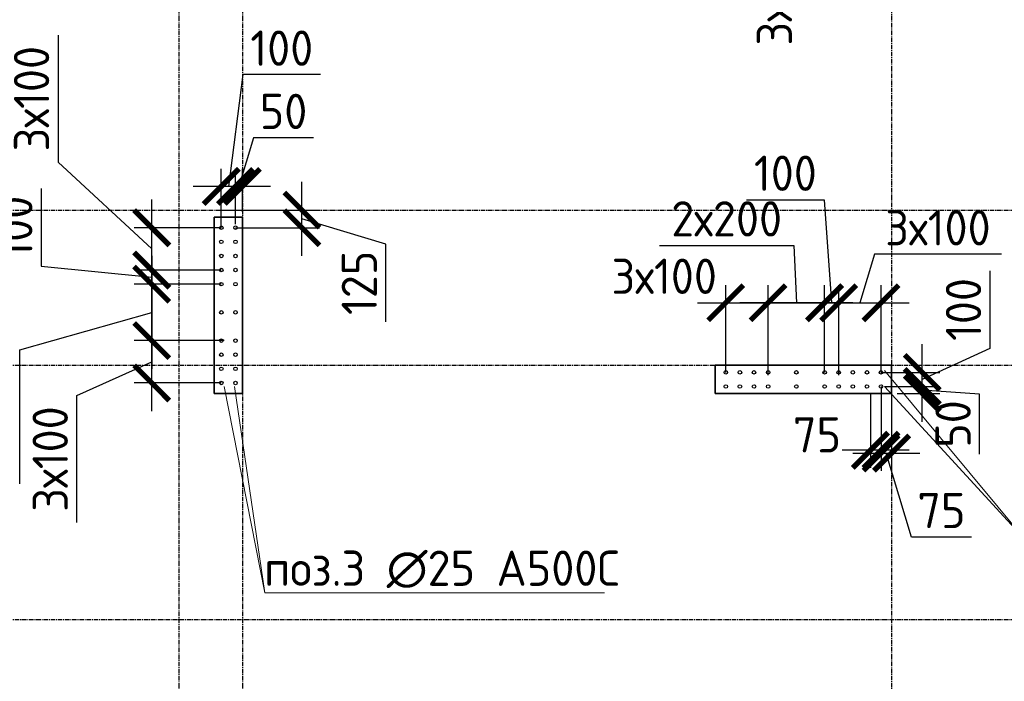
# Model space of a CAD drawing. Header units: millimetres. Extents: x -93479 to 1057970, y -66333 to 172656.
# Tile 441 of 473: x 985181 to 992158, y 43223 to 47910. Entities that reach past the tile are written whole.
import ezdxf

# ---------------------------------------------------------------- set-up
doc = ezdxf.new("R2010")
doc.units = ezdxf.units.MM
doc.linetypes.add('______5', pattern=[1100, 800, -100, 100, -100])
doc.linetypes.add('осевая', pattern=[50.8, 31.75, -6.35, 6.35, -6.35])
for name, color, linetype, lineweight in [('1 Стены', 3, 'Continuous', 30), ('Оси', 40, '______5', 18), ('подоснова', 151, 'Continuous', 5), ('РАЗМЕРЫ', 7, 'Continuous', 9)]:
    doc.layers.add(name, color=color, linetype=linetype, lineweight=lineweight)
doc.layers.add('Колонна_ бетон', color=7, linetype='Continuous', lineweight=50, true_color=0xb4b496)
doc.styles.add('GOST-2.304_Type-B', font='GOST_Common.ttf')
doc.dimstyles.new('СПДС', dxfattribs={"dimscale": 100, "dimtxt": 2.5, "dimasz": 2.5, "dimexe": 1.25, "dimexo": 0, "dimtad": 1, "dimdec": 0, "dimtxsty": 'GOST-2.304_Type-B', "dimblk": 'ARCHTICK', "dimcen": 2.5, "dimdle": 2, "dimadec": 0, "dimazin": 2, "dimtfac": 0.75, "dimtdec": 0, "dimtmove": 1, "dimatfit": 3, "dimfxl": 1, "dimtolj": 1, "dimarcsym": 1})

# ---------------------------------------------------------------- blocks, each defined once
blk = doc.blocks.new('_ArchTick')
at = {"color": 0, "linetype": 'ByBlock', "const_width": 0.15}
blk.add_lwpolyline([(-0.5, -0.5), (0.5, 0.5)], dxfattribs=at)
blk = doc.blocks.new('*D1042')
at = {"layer": 'DEFPOINTS', "color": 0, "ltscale": 100, "transparency": 16777216}
for p in [(986116.2, 45636.3), (986609.2, 45636.3), (986609.2, 45336.3)]:
    blk.add_point(p, dxfattribs=at)
at = {"layer": 'РАЗМЕРЫ', "color": 0, "lineweight": -2, "transparency": 16777216}
for p, q in [((986116.2, 45136.3), (986116.2, 45836.3)), ((986609.2, 45636.3), (985991.2, 45636.3)), ((985584.9, 45248.2), (986116.2, 45486.3)), ((986609.2, 45336.3), (985991.2, 45336.3)), ((985584.9, 44347.4), (985584.9, 45248.2))]:
    blk.add_line(p, q, dxfattribs=at)
at = {"layer": 'РАЗМЕРЫ', "color": 0, "lineweight": -2, "ltscale": 100, "transparency": 16777216, "xscale": 250, "yscale": 250, "zscale": 250}
for p, rotation in [((986116.2, 45636.3), 90), ((986116.2, 45336.3), 270)]:
    blk.add_blockref('_ArchTick', p, dxfattribs=dict(at, rotation=rotation))
at = {"layer": 'РАЗМЕРЫ', "color": 0, "ltscale": 100, "transparency": 16777216, "insert": (985397.3, 44797.8), "char_height": 250, "attachment_point": 5, "rotation": 90, "style": 'GOST-2.304_Type-B'}
blk.add_mtext('\\A1;3х100', dxfattribs=at)
blk = doc.blocks.new('*D1043')
at = {"layer": 'DEFPOINTS', "color": 0, "ltscale": 100, "transparency": 16777216}
for p in [(986116.2, 46436.3), (986609.2, 46436.3), (986609.2, 46136.3)]:
    blk.add_point(p, dxfattribs=at)
at = {"layer": 'РАЗМЕРЫ', "color": 0, "lineweight": -2, "transparency": 16777216}
for p, q in [((985452.4, 47800.7), (985452.4, 46899.9)), ((985452.4, 46899.9), (986116.2, 46286.3)), ((986116.2, 45936.3), (986116.2, 46636.3)), ((986609.2, 46436.3), (985991.2, 46436.3)), ((986609.2, 46136.3), (985991.2, 46136.3))]:
    blk.add_line(p, q, dxfattribs=at)
at = {"layer": 'РАЗМЕРЫ', "color": 0, "lineweight": -2, "ltscale": 100, "transparency": 16777216, "xscale": 250, "yscale": 250, "zscale": 250}
for p, rotation in [((986116.2, 46436.3), 90), ((986116.2, 46136.3), 270)]:
    blk.add_blockref('_ArchTick', p, dxfattribs=dict(at, rotation=rotation))
at = {"layer": 'РАЗМЕРЫ', "color": 0, "ltscale": 100, "transparency": 16777216, "insert": (985264.8, 47350.3), "char_height": 250, "attachment_point": 5, "rotation": 90, "style": 'GOST-2.304_Type-B'}
blk.add_mtext('\\A1;3х100', dxfattribs=at)
blk = doc.blocks.new('*D1044')
at = {"layer": 'DEFPOINTS', "color": 0, "ltscale": 100, "transparency": 16777216}
for p in [(986609.2, 46036.3), (986116.2, 45636.3), (986629.2, 45636.3)]:
    blk.add_point(p, dxfattribs=at)
at = {"layer": 'РАЗМЕРЫ', "color": 0, "lineweight": -2, "transparency": 16777216}
for p, q in [((986116.2, 46236.3), (986116.2, 45436.3)), ((986609.2, 46036.3), (985991.2, 46036.3)), ((985182.1, 45572.1), (986116.2, 45836.3)), ((986629.2, 45636.3), (985991.2, 45636.3)), ((985182.1, 44621.3), (985182.1, 45572.1))]:
    blk.add_line(p, q, dxfattribs=at)
at = {"layer": 'РАЗМЕРЫ', "color": 0, "lineweight": -2, "ltscale": 100, "transparency": 16777216, "xscale": 250, "yscale": 250, "zscale": 250}
for p, rotation in [((986116.2, 46036.3), 90), ((986116.2, 45636.3), 270)]:
    blk.add_blockref('_ArchTick', p, dxfattribs=dict(at, rotation=rotation))
at = {"layer": 'РАЗМЕРЫ', "color": 0, "ltscale": 100, "transparency": 16777216, "insert": (984994.5, 45096.7), "char_height": 250, "attachment_point": 5, "rotation": 90, "style": 'GOST-2.304_Type-B'}
blk.add_mtext('\\A1;2х200', dxfattribs=at)
blk = doc.blocks.new('*D1041')
at = {"layer": 'DEFPOINTS', "color": 0, "ltscale": 100, "transparency": 16777216}
for p in [(986116.2, 46136.3), (986497.9, 46136.3), (986513.5, 46036.3)]:
    blk.add_point(p, dxfattribs=at)
at = {"layer": 'РАЗМЕРЫ', "color": 0, "lineweight": -2, "transparency": 16777216}
for p, q in [((985333.3, 46714.9), (985333.3, 46164.4)), ((986116.2, 45836.3), (986116.2, 46336.3)), ((985333.3, 46164.4), (986116.2, 46086.3)), ((986497.9, 46136.3), (985991.2, 46136.3)), ((986513.5, 46036.3), (985991.2, 46036.3))]:
    blk.add_line(p, q, dxfattribs=at)
at = {"layer": 'РАЗМЕРЫ', "color": 0, "lineweight": -2, "ltscale": 100, "transparency": 16777216, "xscale": 250, "yscale": 250, "zscale": 250}
for p, rotation in [((986116.2, 46136.3), 270), ((986116.2, 46036.3), 90)]:
    blk.add_blockref('_ArchTick', p, dxfattribs=dict(at, rotation=rotation))
at = {"layer": 'РАЗМЕРЫ', "color": 0, "ltscale": 100, "transparency": 16777216, "insert": (985145.6, 46439.6), "char_height": 250, "attachment_point": 5, "rotation": 90, "style": 'GOST-2.304_Type-B'}
blk.add_mtext('\\A1;100', dxfattribs=at)
blk = doc.blocks.new('*D1045')
at = {"layer": 'DEFPOINTS', "color": 0, "ltscale": 100, "transparency": 16777216}
for p in [(986590.9, 46561.4), (987180.7, 46561.4), (986709.5, 46436.3)]:
    blk.add_point(p, dxfattribs=at)
at = {"layer": 'РАЗМЕРЫ', "color": 0, "lineweight": -2, "transparency": 16777216}
for p, q in [((987180.7, 46236.3), (987180.7, 46761.4)), ((986590.9, 46561.4), (987305.7, 46561.4)), ((987774.8, 46320.6), (987180.7, 46498.9)), ((986709.5, 46436.3), (987305.7, 46436.3)), ((987774.8, 45770.2), (987774.8, 46320.6))]:
    blk.add_line(p, q, dxfattribs=at)
at = {"layer": 'РАЗМЕРЫ', "color": 0, "lineweight": -2, "ltscale": 100, "transparency": 16777216, "xscale": 250, "yscale": 250, "zscale": 250}
for p, rotation in [((987180.7, 46561.4), 90), ((987180.7, 46436.3), 270)]:
    blk.add_blockref('_ArchTick', p, dxfattribs=dict(at, rotation=rotation))
at = {"layer": 'РАЗМЕРЫ', "color": 0, "ltscale": 100, "transparency": 16777216, "insert": (987587.2, 46045.4), "char_height": 250, "attachment_point": 5, "rotation": 90, "style": 'GOST-2.304_Type-B'}
blk.add_mtext('\\A1;125', dxfattribs=at)
blk = doc.blocks.new('*D1046')
at = {"layer": 'DEFPOINTS', "color": 0, "ltscale": 100, "transparency": 16777216}
for p in [(986709.5, 46728.6), (986759, 46549.6), (986709.5, 46461.3)]:
    blk.add_point(p, dxfattribs=at)
at = {"layer": 'РАЗМЕРЫ', "color": 0, "lineweight": -2, "transparency": 16777216}
for p, q in [((986837.5, 47072.4), (986734.3, 46728.6)), ((987262.8, 47072.4), (986837.5, 47072.4)), ((986709.5, 46461.3), (986709.5, 46853.6)), ((986759, 46549.6), (986759, 46853.6)), ((986959, 46728.6), (986509.5, 46728.6))]:
    blk.add_line(p, q, dxfattribs=at)
at = {"layer": 'РАЗМЕРЫ', "color": 0, "lineweight": -2, "ltscale": 100, "transparency": 16777216, "xscale": 250, "yscale": 250, "zscale": 250}
blk.add_blockref('_ArchTick', (986709.5, 46728.6), dxfattribs=at)
at = {"layer": 'РАЗМЕРЫ', "color": 0, "lineweight": -2, "ltscale": 100, "transparency": 16777216, "xscale": 250, "yscale": 250, "zscale": 250, "rotation": 180}
blk.add_blockref('_ArchTick', (986759, 46728.6), dxfattribs=at)
at = {"layer": 'РАЗМЕРЫ', "color": 0, "ltscale": 100, "transparency": 16777216, "insert": (987050.1, 47260.1), "char_height": 250, "attachment_point": 5, "style": 'GOST-2.304_Type-B'}
blk.add_mtext('\\A1;50', dxfattribs=at)
blk = doc.blocks.new('*D1058')
at = {"layer": 'DEFPOINTS', "color": 0, "ltscale": 100, "transparency": 16777216}
for p in [(990716.3, 48836.4), (991209.4, 48836.4), (991209.4, 48536.4)]:
    blk.add_point(p, dxfattribs=at)
at = {"layer": 'РАЗМЕРЫ', "color": 0, "lineweight": -2, "transparency": 16777216}
for p, q in [((990716.3, 48336.4), (990716.3, 49036.4)), ((991209.4, 48836.4), (990591.3, 48836.4)), ((991209.4, 48536.4), (990591.3, 48536.4))]:
    blk.add_line(p, q, dxfattribs=at)
at = {"layer": 'РАЗМЕРЫ', "color": 0, "lineweight": -2, "ltscale": 100, "transparency": 16777216, "xscale": 250, "yscale": 250, "zscale": 250}
for p, rotation in [((990716.3, 48836.4), 90), ((990716.3, 48536.4), 270)]:
    blk.add_blockref('_ArchTick', p, dxfattribs=dict(at, rotation=rotation))
at = {"layer": 'РАЗМЕРЫ', "color": 0, "ltscale": 100, "transparency": 16777216, "insert": (990528.7, 48100.3), "char_height": 250, "attachment_point": 5, "rotation": 90, "style": 'GOST-2.304_Type-B'}
blk.add_mtext('\\A1;3х100', dxfattribs=at)
blk = doc.blocks.new('*D1066')
at = {"layer": 'DEFPOINTS', "color": 0, "ltscale": 100, "transparency": 16777216}
for p in [(990484.2, 45904.4), (990184.2, 45411.4), (990484.2, 45411.4)]:
    blk.add_point(p, dxfattribs=at)
at = {"layer": 'РАЗМЕРЫ', "color": 0, "lineweight": -2, "transparency": 16777216}
for p, q in [((990184.2, 45411.4), (990184.2, 46029.4)), ((990484.2, 45411.4), (990484.2, 46029.4)), ((989984.2, 45904.4), (990684.2, 45904.4))]:
    blk.add_line(p, q, dxfattribs=at)
at = {"layer": 'РАЗМЕРЫ', "color": 0, "lineweight": -2, "ltscale": 100, "transparency": 16777216, "xscale": 250, "yscale": 250, "zscale": 250, "rotation": 180}
blk.add_blockref('_ArchTick', (990184.2, 45904.4), dxfattribs=at)
at = {"layer": 'РАЗМЕРЫ', "color": 0, "lineweight": -2, "ltscale": 100, "transparency": 16777216, "xscale": 250, "yscale": 250, "zscale": 250}
blk.add_blockref('_ArchTick', (990484.2, 45904.4), dxfattribs=at)
at = {"layer": 'РАЗМЕРЫ', "color": 0, "ltscale": 100, "transparency": 16777216, "insert": (989748.1, 46092), "char_height": 250, "attachment_point": 5, "style": 'GOST-2.304_Type-B'}
blk.add_mtext('\\A1;3х100', dxfattribs=at)
blk = doc.blocks.new('*D1067')
at = {"layer": 'DEFPOINTS', "color": 0, "ltscale": 100, "transparency": 16777216}
for p in [(991284.2, 45904.4), (990984.2, 45411.4), (991284.2, 45411.4)]:
    blk.add_point(p, dxfattribs=at)
at = {"layer": 'РАЗМЕРЫ', "color": 0, "lineweight": -2, "transparency": 16777216}
for p, q in [((991237.3, 46248.3), (991134.2, 45904.4)), ((992138.1, 46248.3), (991237.3, 46248.3)), ((990984.2, 45411.4), (990984.2, 46029.4)), ((991284.2, 45411.4), (991284.2, 46029.4)), ((990784.2, 45904.4), (991484.2, 45904.4))]:
    blk.add_line(p, q, dxfattribs=at)
at = {"layer": 'РАЗМЕРЫ', "color": 0, "lineweight": -2, "ltscale": 100, "transparency": 16777216, "xscale": 250, "yscale": 250, "zscale": 250, "rotation": 180}
blk.add_blockref('_ArchTick', (990984.2, 45904.4), dxfattribs=at)
at = {"layer": 'РАЗМЕРЫ', "color": 0, "lineweight": -2, "ltscale": 100, "transparency": 16777216, "xscale": 250, "yscale": 250, "zscale": 250}
blk.add_blockref('_ArchTick', (991284.2, 45904.4), dxfattribs=at)
at = {"layer": 'РАЗМЕРЫ', "color": 0, "ltscale": 100, "transparency": 16777216, "insert": (991687.7, 46435.9), "char_height": 250, "attachment_point": 5, "style": 'GOST-2.304_Type-B'}
blk.add_mtext('\\A1;3х100', dxfattribs=at)
blk = doc.blocks.new('*D1068')
at = {"layer": 'DEFPOINTS', "color": 0, "ltscale": 100, "transparency": 16777216}
for p in [(990484.2, 45904.4), (990484.2, 45391.4), (990884.2, 45411.4)]:
    blk.add_point(p, dxfattribs=at)
at = {"layer": 'РАЗМЕРЫ', "color": 0, "lineweight": -2, "transparency": 16777216}
for p, q in [((989714.8, 46311.3), (990665.6, 46311.3)), ((990665.6, 46311.3), (990684.2, 45904.4)), ((990484.2, 45391.4), (990484.2, 46029.4)), ((990884.2, 45411.4), (990884.2, 46029.4)), ((991084.2, 45904.4), (990284.2, 45904.4))]:
    blk.add_line(p, q, dxfattribs=at)
at = {"layer": 'РАЗМЕРЫ', "color": 0, "lineweight": -2, "ltscale": 100, "transparency": 16777216, "xscale": 250, "yscale": 250, "zscale": 250, "rotation": 180}
blk.add_blockref('_ArchTick', (990484.2, 45904.4), dxfattribs=at)
at = {"layer": 'РАЗМЕРЫ', "color": 0, "lineweight": -2, "ltscale": 100, "transparency": 16777216, "xscale": 250, "yscale": 250, "zscale": 250}
blk.add_blockref('_ArchTick', (990884.2, 45904.4), dxfattribs=at)
at = {"layer": 'РАЗМЕРЫ', "color": 0, "ltscale": 100, "transparency": 16777216, "insert": (990190.2, 46498.9), "char_height": 250, "attachment_point": 5, "style": 'GOST-2.304_Type-B'}
blk.add_mtext('\\A1;2х200', dxfattribs=at)
blk = doc.blocks.new('*D1064')
at = {"layer": 'DEFPOINTS', "color": 0, "ltscale": 100, "transparency": 16777216}
for p in [(990984.2, 45904.4), (990884.2, 45448.4), (990984.2, 45391.4)]:
    blk.add_point(p, dxfattribs=at)
at = {"layer": 'РАЗМЕРЫ', "color": 0, "lineweight": -2, "transparency": 16777216}
for p, q in [((990331.2, 46634.5), (990881.6, 46634.5)), ((990881.6, 46634.5), (990934.2, 45904.4)), ((990884.2, 45448.4), (990884.2, 46029.4)), ((990984.2, 45391.4), (990984.2, 46029.4)), ((990684.2, 45904.4), (991184.2, 45904.4))]:
    blk.add_line(p, q, dxfattribs=at)
at = {"layer": 'РАЗМЕРЫ', "color": 0, "lineweight": -2, "ltscale": 100, "transparency": 16777216, "xscale": 250, "yscale": 250, "zscale": 250}
blk.add_blockref('_ArchTick', (990884.2, 45904.4), dxfattribs=at)
at = {"layer": 'РАЗМЕРЫ', "color": 0, "lineweight": -2, "ltscale": 100, "transparency": 16777216, "xscale": 250, "yscale": 250, "zscale": 250, "rotation": 180}
blk.add_blockref('_ArchTick', (990984.2, 45904.4), dxfattribs=at)
at = {"layer": 'РАЗМЕРЫ', "color": 0, "ltscale": 100, "transparency": 16777216, "insert": (990606.4, 46822.1), "char_height": 250, "attachment_point": 5, "style": 'GOST-2.304_Type-B'}
blk.add_mtext('\\A1;100', dxfattribs=at)
blk = doc.blocks.new('*D1069')
at = {"layer": 'DEFPOINTS', "color": 0, "ltscale": 100, "transparency": 16777216}
for p in [(991284.2, 45311), (991359.2, 45311), (991359.2, 44839.9)]:
    blk.add_point(p, dxfattribs=at)
at = {"layer": 'РАЗМЕРЫ', "color": 0, "lineweight": -2, "transparency": 16777216}
for p, q in [((991284.2, 45311), (991284.2, 44714.9)), ((991359.2, 45311), (991359.2, 44714.9)), ((991084.2, 44839.9), (991559.2, 44839.9)), ((991500.1, 44245), (991321.7, 44839.9)), ((991924.4, 44245), (991500.1, 44245))]:
    blk.add_line(p, q, dxfattribs=at)
at = {"layer": 'РАЗМЕРЫ', "color": 0, "lineweight": -2, "ltscale": 100, "transparency": 16777216, "xscale": 250, "yscale": 250, "zscale": 250}
blk.add_blockref('_ArchTick', (991284.2, 44839.9), dxfattribs=at)
at = {"layer": 'РАЗМЕРЫ', "color": 0, "lineweight": -2, "ltscale": 100, "transparency": 16777216, "xscale": 250, "yscale": 250, "zscale": 250, "rotation": 180}
blk.add_blockref('_ArchTick', (991359.2, 44839.9), dxfattribs=at)
at = {"layer": 'РАЗМЕРЫ', "color": 0, "ltscale": 100, "transparency": 16777216, "insert": (991712.3, 44432.9), "char_height": 250, "attachment_point": 5, "style": 'GOST-2.304_Type-B'}
blk.add_mtext('\\A1;75', dxfattribs=at)
blk = doc.blocks.new('*D1065')
at = {"layer": 'DEFPOINTS', "color": 0, "ltscale": 100, "transparency": 16777216}
for p in [(991309.2, 45311), (991576.4, 45311), (991397.5, 45261.5)]:
    blk.add_point(p, dxfattribs=at)
at = {"layer": 'РАЗМЕРЫ', "color": 0, "lineweight": -2, "transparency": 16777216}
for p, q in [((991576.4, 45061.5), (991576.4, 45511)), ((991309.2, 45311), (991701.4, 45311)), ((991982.6, 45258.1), (991576.4, 45286.3)), ((991397.5, 45261.5), (991701.4, 45261.5)), ((991982.6, 44832.8), (991982.6, 45258.1))]:
    blk.add_line(p, q, dxfattribs=at)
at = {"layer": 'РАЗМЕРЫ', "color": 0, "lineweight": -2, "ltscale": 100, "transparency": 16777216, "xscale": 250, "yscale": 250, "zscale": 250}
for p, rotation in [((991576.4, 45311), 270), ((991576.4, 45261.5), 90)]:
    blk.add_blockref('_ArchTick', p, dxfattribs=dict(at, rotation=rotation))
at = {"layer": 'РАЗМЕРЫ', "color": 0, "ltscale": 100, "transparency": 16777216, "insert": (991795, 45045.5), "char_height": 250, "attachment_point": 5, "rotation": 90, "style": 'GOST-2.304_Type-B'}
blk.add_mtext('\\A1;50', dxfattribs=at)
blk = doc.blocks.new('*D1070')
at = {"layer": 'DEFPOINTS', "color": 0, "ltscale": 100, "transparency": 16777216}
for p in [(991284.2, 45311), (991209.2, 45261.5), (991209.2, 44859.9)]:
    blk.add_point(p, dxfattribs=at)
at = {"layer": 'РАЗМЕРЫ', "color": 0, "lineweight": -2, "transparency": 16777216}
for p, q in [((991284.2, 45311), (991284.2, 44734.9)), ((991209.2, 45261.5), (991209.2, 44734.9)), ((991484.2, 44859.9), (991009.2, 44859.9))]:
    blk.add_line(p, q, dxfattribs=at)
at = {"layer": 'РАЗМЕРЫ', "color": 0, "lineweight": -2, "ltscale": 100, "transparency": 16777216, "xscale": 250, "yscale": 250, "zscale": 250}
blk.add_blockref('_ArchTick', (991209.2, 44859.9), dxfattribs=at)
at = {"layer": 'РАЗМЕРЫ', "color": 0, "lineweight": -2, "ltscale": 100, "transparency": 16777216, "xscale": 250, "yscale": 250, "zscale": 250, "rotation": 180}
blk.add_blockref('_ArchTick', (991284.2, 44859.9), dxfattribs=at)
at = {"layer": 'РАЗМЕРЫ', "color": 0, "ltscale": 100, "transparency": 16777216, "insert": (990830.6, 44969), "char_height": 250, "attachment_point": 5, "style": 'GOST-2.304_Type-B'}
blk.add_mtext('\\A1;75', dxfattribs=at)
blk = doc.blocks.new('*D1377')
at = {"layer": 'DEFPOINTS', "color": 0, "ltscale": 100, "transparency": 16777216}
for p in [(986609.2, 46728.6), (986609.2, 46436.3), (986709.5, 46461.3)]:
    blk.add_point(p, dxfattribs=at)
at = {"layer": 'РАЗМЕРЫ', "color": 0, "lineweight": -2, "transparency": 16777216}
for p, q in [((986762.5, 47520.7), (986659.4, 46728.6)), ((987312.9, 47520.7), (986762.5, 47520.7)), ((986609.2, 46436.3), (986609.2, 46853.6)), ((986709.5, 46461.3), (986709.5, 46853.6)), ((986909.5, 46728.6), (986409.2, 46728.6))]:
    blk.add_line(p, q, dxfattribs=at)
at = {"layer": 'РАЗМЕРЫ', "color": 0, "lineweight": -2, "ltscale": 100, "transparency": 16777216, "xscale": 250, "yscale": 250, "zscale": 250}
blk.add_blockref('_ArchTick', (986609.2, 46728.6), dxfattribs=at)
at = {"layer": 'РАЗМЕРЫ', "color": 0, "lineweight": -2, "ltscale": 100, "transparency": 16777216, "xscale": 250, "yscale": 250, "zscale": 250, "rotation": 180}
blk.add_blockref('_ArchTick', (986709.5, 46728.6), dxfattribs=at)
at = {"layer": 'РАЗМЕРЫ', "color": 0, "ltscale": 100, "transparency": 16777216, "insert": (987037.7, 47708.3), "char_height": 250, "attachment_point": 5, "style": 'GOST-2.304_Type-B'}
blk.add_mtext('\\A1;100', dxfattribs=at)
blk = doc.blocks.new('*D1378')
at = {"layer": 'DEFPOINTS', "color": 0, "ltscale": 100, "transparency": 16777216}
for p in [(991284.2, 45411.4), (991576.4, 45411.4), (991309.2, 45311)]:
    blk.add_point(p, dxfattribs=at)
at = {"layer": 'РАЗМЕРЫ', "color": 0, "lineweight": -2, "transparency": 16777216}
for p, q in [((992056.1, 46131.8), (992056.1, 45581.4)), ((991576.4, 45111), (991576.4, 45611.4)), ((992056.1, 45581.4), (991576.4, 45361.2)), ((991284.2, 45411.4), (991701.4, 45411.4)), ((991309.2, 45311), (991701.4, 45311))]:
    blk.add_line(p, q, dxfattribs=at)
at = {"layer": 'РАЗМЕРЫ', "color": 0, "lineweight": -2, "ltscale": 100, "transparency": 16777216, "xscale": 250, "yscale": 250, "zscale": 250}
for p, rotation in [((991576.4, 45411.4), 270), ((991576.4, 45311), 90)]:
    blk.add_blockref('_ArchTick', p, dxfattribs=dict(at, rotation=rotation))
at = {"layer": 'РАЗМЕРЫ', "color": 0, "ltscale": 100, "transparency": 16777216, "insert": (991868.5, 45856.6), "char_height": 250, "attachment_point": 5, "rotation": 90, "style": 'GOST-2.304_Type-B'}
blk.add_mtext('\\A1;100', dxfattribs=at)
blk = doc.blocks.new('оси2')
at = {"layer": 'Оси', "color": 7, "linetype": 'осевая', "lineweight": 25, "transparency": 33554687}
for p, q in [((996995.5, 5465.4), (996995.5, -20739.3)), ((991945.5, 4955.2), (991945.5, -20287.7)), ((992395.5, 4955.2), (992395.5, -20293.6)), ((979200, -4392.9), (1032582.1, -4392.9)), ((979200, -5492.9), (1032582.1, -5492.9)), ((979200, -7292.9), (1032582.1, -7292.9))]:
    blk.add_line(p, q, dxfattribs=at)

msp = doc.modelspace()

# ---------------------------------------------------------------- linework, layer by layer
at = {"layer": '1 Стены', "color": 7, "lineweight": 0}
for p, q in [((986559.3, 45261.4, -360), (986559.3, 46511.4, -360)), ((986759.3, 46511.4, -360), (986759.3, 45261.4, -360)), ((990109.2, 45261.4), (990109.2, 45461.4)), ((990109.2, 45461.4), (991359.2, 45461.4)), ((990109.2, 45461.4), (991359.2, 45461.4)), ((990109.2, 45261.4), (990109.2, 45461.4)), ((991359.2, 45461.4, -360), (990109.3, 45461.4, -360)), ((990109.3, 45461.4, -360), (990109.3, 45261.4, -360)), ((991359.2, 45261.4, -360), (991359.2, 45461.4, -360)), ((991359.2, 45461.4), (991359.2, 45261.4)), ((991359.2, 45461.4), (991359.2, 45261.4)), ((986759.3, 45261.4, -360), (986559.3, 45261.4, -360)), ((991359.2, 45261.4), (990109.2, 45261.4)), ((990109.3, 45261.4, -360), (991359.2, 45261.4, -360))]:
    msp.add_line(p, q, dxfattribs=at)
at = {"layer": 'Колонна_ бетон', "color": 7, "linetype": 'Continuous', "lineweight": 35, "transparency": 33554687}
for p, q in [((986759.2, 46511.4, 360), (986559.2, 46511.4, 360)), ((986559.2, 46511.4, 360), (986559.2, 46511.4, 360)), ((986559.2, 45261.4, 360), (986559.2, 46511.4, 360)), ((986759.2, 46511.4, 360), (986759.2, 46511.4, 360)), ((986759.2, 45261.4, 360), (986759.2, 46511.4, 360)), ((990109.2, 45461.4, 360), (990109.2, 45461.4, 360)), ((990109.2, 45261.4, 360), (990109.2, 45461.4, 360)), ((990109.2, 45461.4, 360), (991359.2, 45461.4, 360)), ((991359.2, 45461.4, 360), (991359.2, 45461.4, 360)), ((991359.2, 45461.4, 360), (991359.2, 45261.4, 360)), ((986559.2, 45261.4, 360), (986759.2, 45261.4, 360)), ((986559.2, 45261.4, 360), (986559.2, 45261.4, 360)), ((986759.2, 45261.4, 360), (986759.2, 45261.4, 360)), ((990109.2, 45261.4, 360), (991359.2, 45261.4, 360)), ((990109.2, 45261.4, 360), (990109.2, 45261.4, 360)), ((991359.2, 45261.4, 360), (991359.2, 45261.4, 360))]:
    msp.add_line(p, q, dxfattribs=at)
at = {"layer": 'подоснова', "color": 7, "lineweight": 15, "ltscale": 0.3}
for p, q in [((991309.2, 45423.9, 360), (992317.8, 44211.3, 360)), ((986629.2, 45311.3), (986917.5, 43849)), ((986702, 45311.9), (986917.5, 43849)), ((991309.2, 45311, 360), (992317.8, 44211.3, 360)), ((986917.5, 43849), (986917.6, 43849)), ((986918.7, 43849.3), (989324.5, 43849.3))]:
    msp.add_line(p, q, dxfattribs=at)
at = {"layer": 'РАЗМЕРЫ', "color": 7, "linetype": 'Continuous', "lineweight": 30}
for centre in [(986609.2, 46436.3, -360), (986709.5, 46436.3, -360), (986609.2, 46336.3, -360), (986709.5, 46336.3, -360), (986609.2, 46236.3, -360), (986709.5, 46236.3, -360), (986609.2, 46136.3, -360), (986709.5, 46136.3, -360), (986609.2, 46036.3, -360), (986709.5, 46036.3, -360), (986609.2, 45836.3, -360), (986709.5, 45836.3, -360), (986609.2, 45636.3, -360), (986709.5, 45636.3, -360), (986609.2, 45536.3, -360), (986709.5, 45536.3, -360), (986609.2, 45436.3, -360), (986709.5, 45436.3, -360), (990184.2, 45411.4), (990284.2, 45411.4), (990384.2, 45411.4), (990484.2, 45411.4), (990684.2, 45411.4), (990884.2, 45411.4), (990984.2, 45411.4), (991084.2, 45411.4), (991184.2, 45411.4), (991284.2, 45411.4), (986609.2, 45336.3, -360), (986709.5, 45336.3, -360), (990184.2, 45311), (990284.2, 45311), (990384.2, 45311), (990484.2, 45311), (990684.2, 45311), (990884.2, 45311), (990984.2, 45311), (991084.2, 45311), (991184.2, 45311), (991284.2, 45311)]:
    msp.add_circle(centre, 12.5, dxfattribs=at)

# ---------------------------------------------------------------- block references
at = {"layer": 'РАЗМЕРЫ', "color": 7}
msp.add_blockref('оси2', (-5636.2, 50954.2, -360), dxfattribs=at)

# ---------------------------------------------------------------- texts
at = {"layer": 'подоснова', "color": 7, "ltscale": 0.3, "style": 'GOST-2.304_Type-B'}
msp.add_text('поз.3 ∅25 А500С', height=250, dxfattribs=at).set_placement((986912.5, 43899))

# ---------------------------------------------------------------- dimensions: what is measured, and where the dimension line sits
at = {"layer": 'РАЗМЕРЫ', "color": 7}
for base, p1, p2, text, picture, middle in [((990716.3, 48836.4, 360), (991209.4, 48536.4), (991209.4, 48836.4), '3х100', '*D1058', (990716.3, 48100.3, 360)), ((986116.2, 46436.3), (986609.2, 46136.3, -360), (986609.2, 46436.3, -360), '3х100', '*D1043', (985452.4, 46962.4)), ((986116.2, 45636.3), (986609.2, 46036.3, -360), (986629.2, 45636.3, -360), '2х200', '*D1044', (985182.1, 45509.6)), ((986116.2, 45636.3), (986609.2, 45336.3, -360), (986609.2, 45636.3, -360), '3х100', '*D1042', (985584.9, 45185.7))]:
    dim = msp.add_linear_dim(base=base, p1=p1, p2=p2, angle=90, text=text, dimstyle='СПДС', dxfattribs=at)
    dim.commit()
    dim.dimension.update_dxf_attribs({"geometry": picture, "text_midpoint": middle, "dimtype": 160})
for base, p1, p2, picture, middle in [((986609.2, 46728.6), (986709.5, 46461.3), (986609.2, 46436.3, -360), '*D1377', (986825, 47520.7)), ((990984.2, 45904.4, 360), (990884.2, 45448.4, 360), (990984.2, 45391.4, 360), '*D1064', (990819.1, 46634.5, 360)), ((991209.2, 44859.9), (991284.2, 45311), (991209.2, 45261.5), '*D1070', (990830.6, 44781.2))]:
    dim = msp.add_linear_dim(base=base, p1=p1, p2=p2, dimstyle='СПДС', dxfattribs=at)
    dim.commit()
    dim.dimension.update_dxf_attribs({"geometry": picture, "text_midpoint": middle, "dimtype": 160})
for base, p1, p2, picture, middle in [((986709.5428, 46728.5569), (986759.0487, 46549.6343), (986709.5428, 46461.3495), '*D1046', (986899.9583, 47260.0572)), ((991359.2, 44839.9, 360), (991284.2, 45311), (991359.2, 45311), '*D1069', (991562.6, 44432.9, 360))]:
    dim = msp.add_linear_dim(base=base, p1=p1, p2=p2, dimstyle='СПДС', dxfattribs=at)
    dim.commit()
    dim.dimension.update_dxf_attribs({"geometry": picture, "text_midpoint": middle})
dim = msp.add_linear_dim(base=(987180.7, 46561.4), p1=(986709.5, 46436.3, -360), p2=(986590.9, 46561.4, -360), angle=90, dimstyle='СПДС', dxfattribs=at)
dim.commit()
dim.dimension.update_dxf_attribs({"geometry": '*D1045', "text_midpoint": (987587.2, 46258.1)})
for base, p1, p2, angle, picture, middle in [((986116.2, 46136.3), (986513.5, 46036.3), (986497.9, 46136.3), 90, '*D1041', (985333.3, 46226.9)), ((991576.4, 45411.4), (991309.2, 45311), (991284.2, 45411.4), 270, '*D1378', (992056.1, 45643.9)), ((991576.3916, 45311.0215, 360), (991397.469, 45261.5156, 360), (991309.1842, 45311.0215), 270, '*D1065', (991982.6416, 45195.6229, 360))]:
    dim = msp.add_linear_dim(base=base, p1=p1, p2=p2, angle=angle, dimstyle='СПДС', dxfattribs=at)
    dim.commit()
    dim.dimension.update_dxf_attribs({"geometry": picture, "text_midpoint": middle, "dimtype": 160})
for p1, p2, text, picture, middle in [((990884.2, 45411.4), (990484.2, 45391.4), '2х200', '*D1068', (990603.1, 46311.3, 360)), ((990184.2, 45411.4), (990484.2, 45411.4), '3х100', '*D1066', (989748.1, 45904.4, 360))]:
    dim = msp.add_linear_dim(base=(990484.2, 45904.4, 360), p1=p1, p2=p2, text=text, dimstyle='СПДС', dxfattribs=at)
    dim.commit()
    dim.dimension.update_dxf_attribs({"geometry": picture, "text_midpoint": middle, "dimtype": 160})
dim = msp.add_linear_dim(base=(991284.2, 45904.4, 360), p1=(990984.2, 45411.4), p2=(991284.2, 45411.4), text='3х100', dimstyle='СПДС', dxfattribs=at)
dim.commit()
dim.dimension.update_dxf_attribs({"geometry": '*D1067', "text_midpoint": (991299.8, 46435.9, 360)})

doc.saveas('drawing.dxf')
